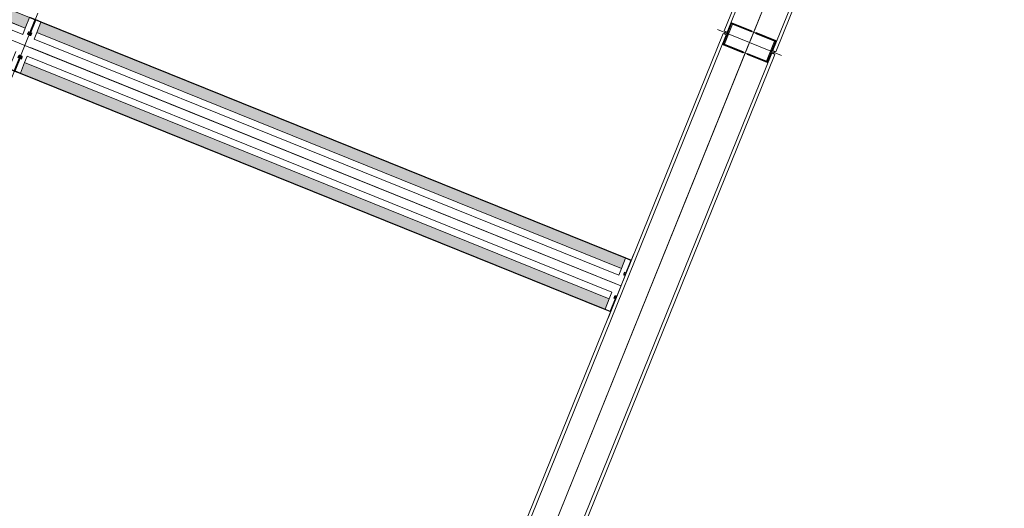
# Model space of a CAD drawing. Header units: millimetres. Extents: x -526411 to -400573, y 47353 to 130199.
# Tile 342 of 543: x -474613 to -472852, y 99310 to 100185. Entities that reach past the tile are written whole.
import ezdxf

# ---------------------------------------------------------------- set-up
doc = ezdxf.new("R2010")
doc.units = ezdxf.units.MM
for name, color, linetype, lineweight in [('01_ALGEMEEN', 7, 'Continuous', 18), ('75_--', 7, 'Continuous', 18), ('HATCH_REACTORS', 7, 'Continuous', 18), ('m-pg-03_AI_dwg', 8, 'Continuous', 18)]:
    doc.layers.add(name, color=color, linetype=linetype, lineweight=lineweight)

# ---------------------------------------------------------------- blocks, each defined once
blk = doc.blocks.new('m-pg-03_AI_dwg_block 2201-641170-3e Verdieping - Percelen telling LI')
at = {"layer": '01_ALGEMEEN', "color": 9, "lineweight": 9}
blk.add_line((-461.114, 688.193), (-395.227, 661.578), dxfattribs=at)
blk = doc.blocks.new('m-pg-03_AI_dwg_block 2202-641171-3e Verdieping - Percelen telling LI')
at = {"layer": '01_ALGEMEEN', "color": 9, "lineweight": 9}
blk.add_line((-461.325, 687.671), (-395.438, 661.057), dxfattribs=at)
blk = doc.blocks.new('m-pg-03_AI_dwg_block 2205-641174-3e Verdieping - Percelen telling LI')
at = {"layer": '01_ALGEMEEN', "color": 9, "lineweight": 9}
blk.add_line((-394.308, 661.208), (-347.211, 642.183), dxfattribs=at)
blk = doc.blocks.new('m-pg-03_AI_dwg_block 2206-641175-3e Verdieping - Percelen telling LI')
at = {"layer": '01_ALGEMEEN', "color": 9, "lineweight": 9}
blk.add_line((-394.519, 660.686), (-347.422, 641.661), dxfattribs=at)
blk = doc.blocks.new('m-pg-03_AI_dwg_block 2207-641176-3e Verdieping - Percelen telling LI')
at = {"layer": '01_ALGEMEEN', "color": 9, "lineweight": 9}
blk.add_line((-348.189, 639.761), (-395.287, 658.786), dxfattribs=at)
blk = doc.blocks.new('m-pg-03_AI_dwg_block 2208-641177-3e Verdieping - Percelen telling LI')
at = {"layer": '01_ALGEMEEN', "color": 9, "lineweight": 9}
blk.add_line((-347.978, 640.283), (-395.076, 659.308), dxfattribs=at)
blk = doc.blocks.new('m-pg-03_AI_dwg_block 2548-641517-3e Verdieping - Percelen telling LI')
at = {"layer": '01_ALGEMEEN', "color": 133}
blk.add_open_spline([(-114.812, 682.912), (-114.812, 682.912), (-476.635, -212.661), (-476.635, -212.661)], degree=3, dxfattribs=at)
blk = doc.blocks.new('m-pg-03_AI_dwg_block 5786-644755-3e Verdieping - Percelen telling LI')
at = {"layer": '75_--', "color": 213, "lineweight": 13}
blk.add_line((-462.062, 687.167), (-395.257, 660.182), dxfattribs=at)
blk = doc.blocks.new('m-pg-03_AI_dwg_block 5788-644757-3e Verdieping - Percelen telling LI')
at = {"layer": '75_--'}
blk.add_hatch(color=10, dxfattribs=at).paths.add_polyline_path([(-395.227, 661.578), (-394.89, 662.414), (-460.776, 689.028), (-461.114, 688.193), (-396.206, 661.974)], flags=0)
at = {"layer": '75_--', "color": 133, "flags": 128}
blk.add_lwpolyline([(-461.114, 688.193), (-460.776, 689.028), (-394.89, 662.414), (-395.227, 661.578)], close=True, dxfattribs=at)
blk = doc.blocks.new('m-pg-03_AI_dwg_block 5789-644758-3e Verdieping - Percelen telling LI')
at = {"layer": '75_--', "color": 9, "lineweight": 9}
blk.add_line((-461.114, 688.193), (-395.227, 661.578), dxfattribs=at)
blk = doc.blocks.new('m-pg-03_AI_dwg_block 5811-644779-3e Verdieping - Percelen telling LI')
at = {"layer": '75_--', "color": 9, "lineweight": 9}
blk.add_line((-396.303, 657.593), (-394.212, 662.771), dxfattribs=at)
blk = doc.blocks.new('m-pg-03_AI_dwg_block 5812-644780-3e Verdieping - Percelen telling LI')
at = {"layer": '75_--', "color": 213, "lineweight": 13}
for p, q in [((-396.084, 658.136), (-395.628, 659.264)), ((-395.769, 659.332), (-395.824, 659.197)), ((-396.56, 658.28), (-396.142, 658.111))]:
    blk.add_line(p, q, dxfattribs=at)
at = {"layer": '75_--', "color": 213, "lineweight": 13, "flags": 128}
for points in [[(-395.628, 659.264), (-395.622, 659.277), (-395.618, 659.292), (-395.618, 659.307), (-395.62, 659.322), (-395.625, 659.336), (-395.633, 659.35), (-395.643, 659.361), (-395.655, 659.37), (-395.668, 659.377), (-395.683, 659.381), (-395.698, 659.382), (-395.713, 659.38), (-395.728, 659.375), (-395.741, 659.368), (-395.752, 659.358), (-395.762, 659.346), (-395.769, 659.332)], [(-396.142, 658.111), (-396.134, 658.109), (-396.125, 658.108), (-396.116, 658.109), (-396.108, 658.112), (-396.1, 658.116), (-396.093, 658.122), (-396.088, 658.129), (-396.084, 658.136)]]:
    blk.add_lwpolyline(points, dxfattribs=at)
blk = doc.blocks.new('m-pg-03_AI_dwg_block 5813-644781-3e Verdieping - Percelen telling LI')
at = {"layer": '75_--', "color": 213, "lineweight": 13}
for p, q in [((-396.125, 658.154), (-395.668, 659.284)), ((-395.727, 659.316), (-395.782, 659.18)), ((-396.543, 658.322), (-396.126, 658.154)), ((-396.126, 658.154), (-396.126, 658.154))]:
    blk.add_line(p, q, dxfattribs=at)
at = {"layer": '75_--', "color": 213, "lineweight": 13, "flags": 128}
for points in [[(-395.668, 659.284), (-395.666, 659.29), (-395.663, 659.296), (-395.663, 659.302), (-395.663, 659.308), (-395.664, 659.314), (-395.667, 659.32), (-395.671, 659.325), (-395.675, 659.329), (-395.68, 659.333), (-395.686, 659.335), (-395.692, 659.336), (-395.698, 659.337), (-395.704, 659.336), (-395.71, 659.333), (-395.716, 659.33), (-395.72, 659.326), (-395.724, 659.321), (-395.727, 659.316)], [(-396.126, 658.154), (-396.125, 658.154), (-396.125, 658.154), (-396.125, 658.154), (-396.125, 658.154)]]:
    blk.add_lwpolyline(points, dxfattribs=at)
blk = doc.blocks.new('m-pg-03_AI_dwg_block 5814-644782-3e Verdieping - Percelen telling LI')
at = {"layer": '75_--', "color": 9, "lineweight": 9}
blk.add_line((-396.543, 658.322), (-396.206, 659.157), dxfattribs=at)
blk = doc.blocks.new('m-pg-03_AI_dwg_block 5815-644783-3e Verdieping - Percelen telling LI')
at = {"layer": '75_--', "color": 9, "lineweight": 9}
blk.add_line((-396.206, 659.157), (-395.995, 659.679), dxfattribs=at)
blk = doc.blocks.new('m-pg-03_AI_dwg_block 5816-644784-3e Verdieping - Percelen telling LI')
at = {"layer": '75_--', "color": 213, "lineweight": 13}
blk.add_line((-395.824, 659.197), (-395.782, 659.18), dxfattribs=at)
blk = doc.blocks.new('m-pg-03_AI_dwg_block 5817-644785-3e Verdieping - Percelen telling LI')
at = {"layer": '75_--', "color": 213, "lineweight": 13}
for p, q in [((-394.873, 662.455), (-394.456, 662.287)), ((-394.431, 662.228), (-394.886, 661.101)), ((-395.035, 661.149), (-394.98, 661.284))]:
    blk.add_line(p, q, dxfattribs=at)
at = {"layer": '75_--', "color": 213, "lineweight": 13, "flags": 128}
for points in [[(-394.456, 662.287), (-394.448, 662.282), (-394.441, 662.277), (-394.436, 662.27), (-394.431, 662.262), (-394.429, 662.254), (-394.428, 662.245), (-394.429, 662.237), (-394.431, 662.228)], [(-394.886, 661.101), (-394.891, 661.086), (-394.899, 661.073), (-394.909, 661.062), (-394.921, 661.053), (-394.934, 661.046), (-394.949, 661.042), (-394.964, 661.041), (-394.979, 661.043), (-394.994, 661.047), (-395.007, 661.055), (-395.019, 661.064), (-395.028, 661.076), (-395.035, 661.09), (-395.039, 661.104), (-395.041, 661.119), (-395.04, 661.134), (-395.035, 661.149)]]:
    blk.add_lwpolyline(points, dxfattribs=at)
blk = doc.blocks.new('m-pg-03_AI_dwg_block 5818-644786-3e Verdieping - Percelen telling LI')
at = {"layer": '75_--', "color": 213, "lineweight": 13}
for p, q in [((-394.89, 662.414), (-394.474, 662.245)), ((-394.473, 662.244), (-394.929, 661.114)), ((-394.993, 661.132), (-394.939, 661.268))]:
    blk.add_line(p, q, dxfattribs=at)
at = {"layer": '75_--', "color": 213, "lineweight": 13, "flags": 128}
for points in [[(-394.473, 662.245), (-394.473, 662.245), (-394.473, 662.245), (-394.473, 662.245), (-394.473, 662.244), (-394.473, 662.244)], [(-394.929, 661.114), (-394.931, 661.108), (-394.934, 661.102), (-394.937, 661.097), (-394.942, 661.093), (-394.947, 661.09), (-394.953, 661.087), (-394.959, 661.086), (-394.965, 661.086), (-394.971, 661.087), (-394.977, 661.089), (-394.983, 661.093), (-394.987, 661.097), (-394.991, 661.102), (-394.994, 661.108), (-394.995, 661.114), (-394.996, 661.12), (-394.995, 661.126), (-394.993, 661.132)]]:
    blk.add_lwpolyline(points, dxfattribs=at)
blk = doc.blocks.new('m-pg-03_AI_dwg_block 5819-644787-3e Verdieping - Percelen telling LI')
at = {"layer": '75_--', "color": 9, "lineweight": 9}
blk.add_line((-394.89, 662.414), (-395.227, 661.578), dxfattribs=at)
blk = doc.blocks.new('m-pg-03_AI_dwg_block 5820-644788-3e Verdieping - Percelen telling LI')
at = {"layer": '75_--', "color": 9, "lineweight": 9}
blk.add_line((-395.227, 661.578), (-395.438, 661.057), dxfattribs=at)
blk = doc.blocks.new('m-pg-03_AI_dwg_block 5821-644789-3e Verdieping - Percelen telling LI')
at = {"layer": '75_--', "color": 213, "lineweight": 13}
blk.add_line((-394.98, 661.284), (-394.939, 661.268), dxfattribs=at)
blk = doc.blocks.new('m-pg-03_AI_dwg_block 5810-644790-3e Verdieping - Percelen telling LI')
for name in ['m-pg-03_AI_dwg_block 5811-644779-3e Verdieping - Percelen telling LI', 'm-pg-03_AI_dwg_block 5819-644787-3e Verdieping - Percelen telling LI', 'm-pg-03_AI_dwg_block 5817-644785-3e Verdieping - Percelen telling LI', 'm-pg-03_AI_dwg_block 5818-644786-3e Verdieping - Percelen telling LI', 'm-pg-03_AI_dwg_block 5820-644788-3e Verdieping - Percelen telling LI', 'm-pg-03_AI_dwg_block 5821-644789-3e Verdieping - Percelen telling LI', 'm-pg-03_AI_dwg_block 5812-644780-3e Verdieping - Percelen telling LI', 'm-pg-03_AI_dwg_block 5813-644781-3e Verdieping - Percelen telling LI', 'm-pg-03_AI_dwg_block 5814-644782-3e Verdieping - Percelen telling LI', 'm-pg-03_AI_dwg_block 5815-644783-3e Verdieping - Percelen telling LI', 'm-pg-03_AI_dwg_block 5816-644784-3e Verdieping - Percelen telling LI']:
    blk.add_blockref(name, (0, 0))
blk = doc.blocks.new('m-pg-03_AI_dwg_block 6111-645080-3e Verdieping - Percelen telling LI')
at = {"layer": '75_--', "color": 213, "lineweight": 13}
blk.add_line((-395.257, 660.182), (-347.241, 640.786), dxfattribs=at)
blk = doc.blocks.new('m-pg-03_AI_dwg_block 6112-645081-3e Verdieping - Percelen telling LI')
at = {"layer": '75_--', "color": 9, "lineweight": 9}
blk.add_line((-394.798, 659.997), (-347.7, 640.972), dxfattribs=at)
blk = doc.blocks.new('m-pg-03_AI_dwg_block 6113-645082-3e Verdieping - Percelen telling LI')
at = {"layer": '75_--'}
blk.add_hatch(color=10, dxfattribs=at).paths.add_polyline_path([(-347.211, 642.183), (-346.873, 643.018), (-393.971, 662.043), (-394.308, 661.208), (-348.189, 642.578)], flags=0)
at = {"layer": '75_--', "color": 133, "flags": 128}
blk.add_lwpolyline([(-394.308, 661.208), (-393.971, 662.043), (-346.873, 643.018), (-347.211, 642.183)], close=True, dxfattribs=at)
blk = doc.blocks.new('m-pg-03_AI_dwg_block 6114-645083-3e Verdieping - Percelen telling LI')
at = {"layer": '75_--', "color": 9, "lineweight": 9}
blk.add_line((-394.308, 661.208), (-347.211, 642.183), dxfattribs=at)
blk = doc.blocks.new('m-pg-03_AI_dwg_block 6115-645084-3e Verdieping - Percelen telling LI')
at = {"layer": '75_--', "color": 9, "lineweight": 9}
blk.add_line((-393.971, 662.043), (-346.873, 643.018), dxfattribs=at)
blk = doc.blocks.new('m-pg-03_AI_dwg_block 6116-645085-3e Verdieping - Percelen telling LI')
at = {"layer": '75_--'}
blk.add_hatch(color=10, dxfattribs=at).paths.add_polyline_path([(-348.526, 638.926), (-348.189, 639.761), (-395.287, 658.786), (-395.624, 657.951)], flags=0)
at = {"layer": '75_--', "color": 133, "flags": 128}
blk.add_lwpolyline([(-348.189, 639.761), (-348.526, 638.926), (-395.624, 657.951), (-395.287, 658.786)], close=True, dxfattribs=at)
blk = doc.blocks.new('m-pg-03_AI_dwg_block 6117-645086-3e Verdieping - Percelen telling LI')
at = {"layer": '75_--', "color": 9, "lineweight": 9}
blk.add_line((-348.189, 639.761), (-395.287, 658.786), dxfattribs=at)
blk = doc.blocks.new('m-pg-03_AI_dwg_block 6118-645087-3e Verdieping - Percelen telling LI')
at = {"layer": '75_--', "color": 9, "lineweight": 9}
blk.add_line((-348.526, 638.926), (-395.624, 657.951), dxfattribs=at)
blk = doc.blocks.new('m-pg-03_AI_dwg_block 6119-645088-3e Verdieping - Percelen telling LI')
at = {"layer": '75_--', "color": 213, "lineweight": 13}
blk.add_line((-393.971, 662.043), (-346.873, 643.018), dxfattribs=at)
blk = doc.blocks.new('m-pg-03_AI_dwg_block 6120-645089-3e Verdieping - Percelen telling LI')
at = {"layer": '75_--', "color": 213, "lineweight": 13}
blk.add_line((-393.954, 662.084), (-346.857, 643.06), dxfattribs=at)
blk = doc.blocks.new('m-pg-03_AI_dwg_block 6121-645090-3e Verdieping - Percelen telling LI')
at = {"layer": '75_--', "color": 213, "lineweight": 13}
blk.add_line((-348.526, 638.926), (-395.624, 657.951), dxfattribs=at)
blk = doc.blocks.new('m-pg-03_AI_dwg_block 6122-645091-3e Verdieping - Percelen telling LI')
at = {"layer": '75_--', "color": 213, "lineweight": 13}
blk.add_line((-348.543, 638.884), (-395.641, 657.909), dxfattribs=at)
blk = doc.blocks.new('m-pg-03_AI_dwg_block 6124-645092-3e Verdieping - Percelen telling LI')
at = {"layer": '75_--', "color": 9, "lineweight": 9}
blk.add_line((-394.211, 662.771), (-396.303, 657.594), dxfattribs=at)
blk = doc.blocks.new('m-pg-03_AI_dwg_block 6125-645093-3e Verdieping - Percelen telling LI')
at = {"layer": '75_--', "color": 213, "lineweight": 13}
for p, q in [((-394.431, 662.228), (-394.886, 661.101)), ((-393.954, 662.084), (-394.372, 662.253)), ((-394.745, 661.032), (-394.691, 661.168))]:
    blk.add_line(p, q, dxfattribs=at)
at = {"layer": '75_--', "color": 213, "lineweight": 13, "flags": 128}
for points in [[(-394.372, 662.253), (-394.38, 662.255), (-394.389, 662.256), (-394.398, 662.255), (-394.406, 662.252), (-394.414, 662.248), (-394.421, 662.243), (-394.426, 662.236), (-394.431, 662.228)], [(-394.886, 661.101), (-394.892, 661.087), (-394.896, 661.072), (-394.897, 661.057), (-394.894, 661.042), (-394.889, 661.028), (-394.881, 661.015), (-394.871, 661.004), (-394.859, 660.994), (-394.846, 660.988), (-394.831, 660.984), (-394.816, 660.983), (-394.801, 660.985), (-394.786, 660.989), (-394.773, 660.997), (-394.762, 661.007), (-394.752, 661.018), (-394.745, 661.032)]]:
    blk.add_lwpolyline(points, dxfattribs=at)
blk = doc.blocks.new('m-pg-03_AI_dwg_block 6126-645094-3e Verdieping - Percelen telling LI')
at = {"layer": '75_--', "color": 213, "lineweight": 13}
for p, q in [((-394.389, 662.21), (-394.846, 661.08)), ((-394.389, 662.21), (-394.389, 662.21)), ((-393.971, 662.043), (-394.388, 662.211)), ((-394.388, 662.211), (-394.388, 662.211)), ((-394.787, 661.049), (-394.732, 661.184))]:
    blk.add_line(p, q, dxfattribs=at)
at = {"layer": '75_--', "color": 213, "lineweight": 13, "flags": 128}
for points in [[(-394.388, 662.211), (-394.389, 662.211), (-394.389, 662.21)], [(-394.846, 661.08), (-394.849, 661.075), (-394.851, 661.069), (-394.852, 661.063), (-394.851, 661.056), (-394.85, 661.05), (-394.847, 661.045), (-394.844, 661.04), (-394.839, 661.035), (-394.834, 661.032), (-394.828, 661.029), (-394.822, 661.028), (-394.816, 661.028), (-394.81, 661.029), (-394.804, 661.031), (-394.798, 661.034), (-394.794, 661.038), (-394.79, 661.043), (-394.787, 661.049)]]:
    blk.add_lwpolyline(points, dxfattribs=at)
blk = doc.blocks.new('m-pg-03_AI_dwg_block 6127-645095-3e Verdieping - Percelen telling LI')
at = {"layer": '75_--', "color": 9, "lineweight": 9}
blk.add_line((-393.971, 662.043), (-394.308, 661.208), dxfattribs=at)
blk = doc.blocks.new('m-pg-03_AI_dwg_block 6128-645096-3e Verdieping - Percelen telling LI')
at = {"layer": '75_--', "color": 9, "lineweight": 9}
blk.add_line((-394.308, 661.208), (-394.519, 660.686), dxfattribs=at)
blk = doc.blocks.new('m-pg-03_AI_dwg_block 6129-645097-3e Verdieping - Percelen telling LI')
at = {"layer": '75_--', "color": 213, "lineweight": 13}
blk.add_line((-394.691, 661.168), (-394.732, 661.184), dxfattribs=at)
blk = doc.blocks.new('m-pg-03_AI_dwg_block 6130-645098-3e Verdieping - Percelen telling LI')
at = {"layer": '75_--', "color": 213, "lineweight": 13}
for p, q in [((-396.083, 658.136), (-395.628, 659.264)), ((-395.479, 659.216), (-395.534, 659.08)), ((-395.641, 657.909), (-396.059, 658.078))]:
    blk.add_line(p, q, dxfattribs=at)
at = {"layer": '75_--', "color": 213, "lineweight": 13, "flags": 128}
for points in [[(-395.628, 659.264), (-395.623, 659.278), (-395.615, 659.291), (-395.605, 659.302), (-395.593, 659.312), (-395.58, 659.318), (-395.565, 659.322), (-395.55, 659.323), (-395.535, 659.322), (-395.52, 659.317), (-395.507, 659.31), (-395.496, 659.3), (-395.486, 659.288), (-395.479, 659.275), (-395.475, 659.26), (-395.473, 659.245), (-395.475, 659.23), (-395.479, 659.216)], [(-396.059, 658.078), (-396.066, 658.082), (-396.073, 658.088), (-396.078, 658.094), (-396.083, 658.102), (-396.085, 658.11), (-396.086, 658.119), (-396.086, 658.128), (-396.083, 658.136)]]:
    blk.add_lwpolyline(points, dxfattribs=at)
blk = doc.blocks.new('m-pg-03_AI_dwg_block 6131-645099-3e Verdieping - Percelen telling LI')
at = {"layer": '75_--', "color": 213, "lineweight": 13}
for p, q in [((-396.041, 658.12), (-395.585, 659.25)), ((-395.521, 659.233), (-395.576, 659.097)), ((-395.624, 657.951), (-396.041, 658.119)), ((-396.041, 658.119), (-396.041, 658.119))]:
    blk.add_line(p, q, dxfattribs=at)
at = {"layer": '75_--', "color": 213, "lineweight": 13, "flags": 128}
for points in [[(-395.585, 659.25), (-395.583, 659.256), (-395.581, 659.262), (-395.577, 659.267), (-395.572, 659.271), (-395.567, 659.275), (-395.561, 659.277), (-395.555, 659.278), (-395.549, 659.278), (-395.543, 659.277), (-395.537, 659.275), (-395.532, 659.272), (-395.527, 659.268), (-395.523, 659.263), (-395.52, 659.257), (-395.519, 659.251), (-395.518, 659.245), (-395.519, 659.238), (-395.521, 659.233)], [(-396.041, 658.12), (-396.041, 658.12), (-396.041, 658.12)]]:
    blk.add_lwpolyline(points, dxfattribs=at)
blk = doc.blocks.new('m-pg-03_AI_dwg_block 6132-645100-3e Verdieping - Percelen telling LI')
at = {"layer": '75_--', "color": 9, "lineweight": 9}
blk.add_line((-395.624, 657.951), (-395.287, 658.786), dxfattribs=at)
blk = doc.blocks.new('m-pg-03_AI_dwg_block 6133-645101-3e Verdieping - Percelen telling LI')
at = {"layer": '75_--', "color": 9, "lineweight": 9}
blk.add_line((-395.287, 658.786), (-395.076, 659.308), dxfattribs=at)
blk = doc.blocks.new('m-pg-03_AI_dwg_block 6134-645102-3e Verdieping - Percelen telling LI')
at = {"layer": '75_--', "color": 213, "lineweight": 13}
blk.add_line((-395.534, 659.08), (-395.576, 659.097), dxfattribs=at)
blk = doc.blocks.new('m-pg-03_AI_dwg_block 6123-645103-3e Verdieping - Percelen telling LI')
for name in ['m-pg-03_AI_dwg_block 6124-645092-3e Verdieping - Percelen telling LI', 'm-pg-03_AI_dwg_block 6125-645093-3e Verdieping - Percelen telling LI', 'm-pg-03_AI_dwg_block 6126-645094-3e Verdieping - Percelen telling LI', 'm-pg-03_AI_dwg_block 6127-645095-3e Verdieping - Percelen telling LI', 'm-pg-03_AI_dwg_block 6129-645097-3e Verdieping - Percelen telling LI', 'm-pg-03_AI_dwg_block 6128-645096-3e Verdieping - Percelen telling LI', 'm-pg-03_AI_dwg_block 6130-645098-3e Verdieping - Percelen telling LI', 'm-pg-03_AI_dwg_block 6131-645099-3e Verdieping - Percelen telling LI', 'm-pg-03_AI_dwg_block 6133-645101-3e Verdieping - Percelen telling LI', 'm-pg-03_AI_dwg_block 6132-645100-3e Verdieping - Percelen telling LI', 'm-pg-03_AI_dwg_block 6134-645102-3e Verdieping - Percelen telling LI']:
    blk.add_blockref(name, (0, 0))
blk = doc.blocks.new('m-pg-03_AI_dwg_block 6136-645104-3e Verdieping - Percelen telling LI')
at = {"layer": '75_--', "color": 9, "lineweight": 9}
blk.add_line((-348.286, 638.198), (-346.195, 643.375), dxfattribs=at)
blk = doc.blocks.new('m-pg-03_AI_dwg_block 6137-645105-3e Verdieping - Percelen telling LI')
at = {"layer": '75_--', "color": 213, "lineweight": 13}
for p, q in [((-348.067, 638.741), (-347.612, 639.868)), ((-347.752, 639.937), (-347.807, 639.801)), ((-348.543, 638.884), (-348.126, 638.716))]:
    blk.add_line(p, q, dxfattribs=at)
at = {"layer": '75_--', "color": 213, "lineweight": 13, "flags": 128}
for points in [[(-347.612, 639.868), (-347.605, 639.882), (-347.602, 639.896), (-347.601, 639.912), (-347.603, 639.927), (-347.608, 639.941), (-347.616, 639.954), (-347.626, 639.965), (-347.638, 639.974), (-347.652, 639.981), (-347.666, 639.985), (-347.682, 639.986), (-347.696, 639.984), (-347.711, 639.979), (-347.724, 639.972), (-347.736, 639.962), (-347.745, 639.95), (-347.752, 639.937)], [(-348.126, 638.716), (-348.117, 638.714), (-348.108, 638.713), (-348.1, 638.714), (-348.091, 638.717), (-348.084, 638.721), (-348.077, 638.726), (-348.071, 638.733), (-348.067, 638.741)]]:
    blk.add_lwpolyline(points, dxfattribs=at)
blk = doc.blocks.new('m-pg-03_AI_dwg_block 6138-645106-3e Verdieping - Percelen telling LI')
at = {"layer": '75_--', "color": 213, "lineweight": 13}
for p, q in [((-348.108, 638.759), (-347.652, 639.888)), ((-347.71, 639.92), (-347.765, 639.784)), ((-348.526, 638.926), (-348.11, 638.758)), ((-348.11, 638.758), (-348.109, 638.758))]:
    blk.add_line(p, q, dxfattribs=at)
at = {"layer": '75_--', "color": 213, "lineweight": 13, "flags": 128}
for points in [[(-347.652, 639.888), (-347.649, 639.894), (-347.647, 639.9), (-347.646, 639.906), (-347.646, 639.912), (-347.648, 639.918), (-347.65, 639.924), (-347.654, 639.929), (-347.658, 639.933), (-347.664, 639.937), (-347.669, 639.939), (-347.675, 639.941), (-347.682, 639.941), (-347.688, 639.94), (-347.694, 639.938), (-347.699, 639.935), (-347.704, 639.931), (-347.708, 639.926), (-347.71, 639.92)], [(-348.109, 638.758), (-348.109, 638.758), (-348.108, 638.758), (-348.108, 638.759)]]:
    blk.add_lwpolyline(points, dxfattribs=at)
blk = doc.blocks.new('m-pg-03_AI_dwg_block 6139-645107-3e Verdieping - Percelen telling LI')
at = {"layer": '75_--', "color": 9, "lineweight": 9}
blk.add_line((-348.526, 638.926), (-348.189, 639.761), dxfattribs=at)
blk = doc.blocks.new('m-pg-03_AI_dwg_block 6140-645108-3e Verdieping - Percelen telling LI')
at = {"layer": '75_--', "color": 9, "lineweight": 9}
blk.add_line((-348.189, 639.761), (-347.978, 640.283), dxfattribs=at)
blk = doc.blocks.new('m-pg-03_AI_dwg_block 6141-645109-3e Verdieping - Percelen telling LI')
at = {"layer": '75_--', "color": 213, "lineweight": 13}
blk.add_line((-347.807, 639.801), (-347.765, 639.784), dxfattribs=at)
blk = doc.blocks.new('m-pg-03_AI_dwg_block 6142-645110-3e Verdieping - Percelen telling LI')
at = {"layer": '75_--', "color": 213, "lineweight": 13}
for p, q in [((-346.414, 642.833), (-346.869, 641.705)), ((-346.857, 643.06), (-346.439, 642.891)), ((-347.018, 641.753), (-346.964, 641.889))]:
    blk.add_line(p, q, dxfattribs=at)
at = {"layer": '75_--', "color": 213, "lineweight": 13, "flags": 128}
for points in [[(-346.439, 642.891), (-346.431, 642.887), (-346.425, 642.881), (-346.419, 642.874), (-346.415, 642.867), (-346.412, 642.858), (-346.411, 642.85), (-346.412, 642.841), (-346.414, 642.833)], [(-346.869, 641.705), (-346.874, 641.691), (-346.882, 641.678), (-346.892, 641.666), (-346.904, 641.657), (-346.918, 641.65), (-346.932, 641.646), (-346.948, 641.645), (-346.963, 641.647), (-346.977, 641.652), (-346.99, 641.659), (-347.002, 641.669), (-347.011, 641.681), (-347.018, 641.694), (-347.023, 641.709), (-347.024, 641.724), (-347.023, 641.739), (-347.018, 641.753)]]:
    blk.add_lwpolyline(points, dxfattribs=at)
blk = doc.blocks.new('m-pg-03_AI_dwg_block 6143-645111-3e Verdieping - Percelen telling LI')
at = {"layer": '75_--', "color": 213, "lineweight": 13}
for p, q in [((-346.456, 642.848), (-346.913, 641.718)), ((-346.873, 643.018), (-346.457, 642.85)), ((-346.456, 642.849), (-346.456, 642.848)), ((-346.977, 641.736), (-346.922, 641.872))]:
    blk.add_line(p, q, dxfattribs=at)
at = {"layer": '75_--', "color": 213, "lineweight": 13, "flags": 128}
for points in [[(-346.457, 642.85), (-346.457, 642.85), (-346.457, 642.849), (-346.456, 642.849), (-346.456, 642.849), (-346.456, 642.849)], [(-346.913, 641.718), (-346.914, 641.712), (-346.917, 641.707), (-346.921, 641.701), (-346.925, 641.697), (-346.93, 641.694), (-346.936, 641.692), (-346.942, 641.69), (-346.949, 641.69), (-346.955, 641.691), (-346.961, 641.694), (-346.966, 641.697), (-346.971, 641.701), (-346.974, 641.706), (-346.977, 641.712), (-346.979, 641.718), (-346.979, 641.724), (-346.979, 641.73), (-346.977, 641.736)]]:
    blk.add_lwpolyline(points, dxfattribs=at)
blk = doc.blocks.new('m-pg-03_AI_dwg_block 6144-645112-3e Verdieping - Percelen telling LI')
at = {"layer": '75_--', "color": 9, "lineweight": 9}
blk.add_line((-346.873, 643.018), (-347.211, 642.183), dxfattribs=at)
blk = doc.blocks.new('m-pg-03_AI_dwg_block 6145-645113-3e Verdieping - Percelen telling LI')
at = {"layer": '75_--', "color": 9, "lineweight": 9}
blk.add_line((-347.211, 642.183), (-347.422, 641.661), dxfattribs=at)
blk = doc.blocks.new('m-pg-03_AI_dwg_block 6146-645114-3e Verdieping - Percelen telling LI')
at = {"layer": '75_--', "color": 213, "lineweight": 13}
blk.add_line((-346.964, 641.889), (-346.922, 641.872), dxfattribs=at)
blk = doc.blocks.new('m-pg-03_AI_dwg_block 6135-645115-3e Verdieping - Percelen telling LI')
for name in ['m-pg-03_AI_dwg_block 6136-645104-3e Verdieping - Percelen telling LI', 'm-pg-03_AI_dwg_block 6144-645112-3e Verdieping - Percelen telling LI', 'm-pg-03_AI_dwg_block 6142-645110-3e Verdieping - Percelen telling LI', 'm-pg-03_AI_dwg_block 6143-645111-3e Verdieping - Percelen telling LI', 'm-pg-03_AI_dwg_block 6145-645113-3e Verdieping - Percelen telling LI', 'm-pg-03_AI_dwg_block 6146-645114-3e Verdieping - Percelen telling LI', 'm-pg-03_AI_dwg_block 6140-645108-3e Verdieping - Percelen telling LI', 'm-pg-03_AI_dwg_block 6137-645105-3e Verdieping - Percelen telling LI', 'm-pg-03_AI_dwg_block 6138-645106-3e Verdieping - Percelen telling LI', 'm-pg-03_AI_dwg_block 6139-645107-3e Verdieping - Percelen telling LI', 'm-pg-03_AI_dwg_block 6141-645109-3e Verdieping - Percelen telling LI']:
    blk.add_blockref(name, (0, 0))
blk = doc.blocks.new('m-pg-03_AI_dwg_block 6147-645116-3e Verdieping - Percelen telling LI')
at = {"layer": '75_--', "color": 213, "lineweight": 13}
blk.add_line((-321.71, 697.98), (-336.889, 660.402), dxfattribs=at)
blk = doc.blocks.new('m-pg-03_AI_dwg_block 6148-645117-3e Verdieping - Percelen telling LI')
at = {"layer": '75_--', "color": 9, "lineweight": 9}
blk.add_line((-321.752, 697.876), (-336.847, 660.507), dxfattribs=at)
blk = doc.blocks.new('m-pg-03_AI_dwg_block 6149-645118-3e Verdieping - Percelen telling LI')
at = {"layer": '75_--', "color": 9, "lineweight": 9}
blk.add_line((-335.01, 659.765), (-319.915, 697.134), dxfattribs=at)
blk = doc.blocks.new('m-pg-03_AI_dwg_block 6150-645119-3e Verdieping - Percelen telling LI')
at = {"layer": '75_--', "color": 9, "lineweight": 9}
blk.add_line((-334.759, 659.664), (-319.664, 697.033), dxfattribs=at)
blk = doc.blocks.new('m-pg-03_AI_dwg_block 6151-645120-3e Verdieping - Percelen telling LI')
at = {"layer": '75_--', "color": 9, "lineweight": 9}
blk.add_line((-323.589, 698.618), (-338.684, 661.249), dxfattribs=at)
blk = doc.blocks.new('m-pg-03_AI_dwg_block 6152-645121-3e Verdieping - Percelen telling LI')
at = {"layer": '75_--', "color": 9, "lineweight": 9}
blk.add_line((-323.84, 698.719), (-338.934, 661.35), dxfattribs=at)
blk = doc.blocks.new('m-pg-03_AI_dwg_block 6165-645133-3e Verdieping - Percelen telling LI')
at = {"layer": '75_--', "color": 9, "lineweight": 9}
blk.add_line((-339.478, 661.448), (-334.3, 659.357), dxfattribs=at)
blk = doc.blocks.new('m-pg-03_AI_dwg_block 6166-645134-3e Verdieping - Percelen telling LI')
at = {"layer": '75_--', "color": 213, "lineweight": 13, "flags": 128}
blk.add_lwpolyline([(-338.872, 661.203), (-338.663, 661.119), (-338.326, 661.954), (-334.777, 660.521), (-335.114, 659.686), (-334.864, 659.584)], dxfattribs=at)
blk = doc.blocks.new('m-pg-03_AI_dwg_block 6167-645135-3e Verdieping - Percelen telling LI')
at = {"layer": '75_--', "color": 9, "lineweight": 9}
blk.add_line((-338.934, 661.35), (-338.684, 661.249), dxfattribs=at)
blk = doc.blocks.new('m-pg-03_AI_dwg_block 6168-645136-3e Verdieping - Percelen telling LI')
at = {"layer": '75_--', "color": 9, "lineweight": 9}
blk.add_line((-335.01, 659.765), (-334.759, 659.664), dxfattribs=at)
blk = doc.blocks.new('m-pg-03_AI_dwg_block 6169-645137-3e Verdieping - Percelen telling LI')
at = {"layer": '75_--', "color": 133, "flags": 128}
blk.add_lwpolyline([(-334.906, 659.601), (-335.198, 659.719), (-335.081, 659.769), (-334.872, 659.685)], close=True, dxfattribs=at)
blk = doc.blocks.new('m-pg-03_AI_dwg_block 6170-645138-3e Verdieping - Percelen telling LI')
at = {"layer": '75_--', "color": 133, "flags": 128}
blk.add_lwpolyline([(-335.198, 659.719), (-334.874, 660.52), (-334.757, 660.57), (-335.081, 659.769)], close=True, dxfattribs=at)
blk = doc.blocks.new('m-pg-03_AI_dwg_block 6171-645139-3e Verdieping - Percelen telling LI')
at = {"layer": '75_--', "color": 133, "flags": 128}
blk.add_lwpolyline([(-334.874, 660.52), (-336.397, 661.135), (-336.363, 661.219), (-334.757, 660.57)], close=True, dxfattribs=at)
blk = doc.blocks.new('m-pg-03_AI_dwg_block 6172-645140-3e Verdieping - Percelen telling LI')
at = {"layer": '75_--', "color": 133, "flags": 128}
blk.add_lwpolyline([(-338.872, 661.203), (-338.58, 661.085), (-338.63, 661.203), (-338.838, 661.287)], close=True, dxfattribs=at)
blk = doc.blocks.new('m-pg-03_AI_dwg_block 6173-645141-3e Verdieping - Percelen telling LI')
at = {"layer": '75_--', "color": 133, "flags": 128}
blk.add_lwpolyline([(-338.58, 661.085), (-338.256, 661.887), (-338.306, 662.004), (-338.63, 661.203)], close=True, dxfattribs=at)
blk = doc.blocks.new('m-pg-03_AI_dwg_block 6174-645142-3e Verdieping - Percelen telling LI')
at = {"layer": '75_--', "color": 133, "flags": 128}
blk.add_lwpolyline([(-338.256, 661.887), (-336.734, 661.272), (-336.7, 661.355), (-338.306, 662.004)], close=True, dxfattribs=at)
blk = doc.blocks.new('m-pg-03_AI_dwg_block 6164-645143-3e Verdieping - Percelen telling LI')
for name in ['m-pg-03_AI_dwg_block 6166-645134-3e Verdieping - Percelen telling LI', 'm-pg-03_AI_dwg_block 6173-645141-3e Verdieping - Percelen telling LI', 'm-pg-03_AI_dwg_block 6174-645142-3e Verdieping - Percelen telling LI', 'm-pg-03_AI_dwg_block 6165-645133-3e Verdieping - Percelen telling LI', 'm-pg-03_AI_dwg_block 6167-645135-3e Verdieping - Percelen telling LI', 'm-pg-03_AI_dwg_block 6172-645140-3e Verdieping - Percelen telling LI', 'm-pg-03_AI_dwg_block 6171-645139-3e Verdieping - Percelen telling LI', 'm-pg-03_AI_dwg_block 6170-645138-3e Verdieping - Percelen telling LI', 'm-pg-03_AI_dwg_block 6169-645137-3e Verdieping - Percelen telling LI', 'm-pg-03_AI_dwg_block 6168-645136-3e Verdieping - Percelen telling LI']:
    blk.add_blockref(name, (0, 0))
blk = doc.blocks.new('m-pg-03_AI_dwg_block 7497-646466-3e Verdieping - Percelen telling LI')
at = {"layer": '75_--', "color": 213, "lineweight": 13}
blk.add_line((-336.889, 660.402), (-353.421, 619.484), dxfattribs=at)
blk = doc.blocks.new('m-pg-03_AI_dwg_block 7498-646467-3e Verdieping - Percelen telling LI')
at = {"layer": '75_--', "color": 9, "lineweight": 9}
blk.add_line((-336.931, 660.298), (-353.379, 619.589), dxfattribs=at)
blk = doc.blocks.new('m-pg-03_AI_dwg_block 7499-646468-3e Verdieping - Percelen telling LI')
at = {"layer": '75_--', "color": 9, "lineweight": 9}
blk.add_line((-351.542, 618.847), (-335.094, 659.556), dxfattribs=at)
blk = doc.blocks.new('m-pg-03_AI_dwg_block 7500-646469-3e Verdieping - Percelen telling LI')
at = {"layer": '75_--', "color": 9, "lineweight": 9}
blk.add_line((-351.291, 618.745), (-334.843, 659.454), dxfattribs=at)
blk = doc.blocks.new('m-pg-03_AI_dwg_block 7501-646470-3e Verdieping - Percelen telling LI')
at = {"layer": '75_--', "color": 9, "lineweight": 9}
blk.add_line((-338.768, 661.04), (-355.216, 620.331), dxfattribs=at)
blk = doc.blocks.new('m-pg-03_AI_dwg_block 7502-646471-3e Verdieping - Percelen telling LI')
at = {"layer": '75_--', "color": 9, "lineweight": 9}
blk.add_line((-339.019, 661.141), (-355.467, 620.432), dxfattribs=at)
blk = doc.blocks.new('m-pg-03_AI_dwg_block 7504-646472-3e Verdieping - Percelen telling LI')
at = {"layer": '75_--', "color": 9, "lineweight": 9}
blk.add_line((-334.3, 659.356), (-339.478, 661.448), dxfattribs=at)
blk = doc.blocks.new('m-pg-03_AI_dwg_block 7505-646473-3e Verdieping - Percelen telling LI')
at = {"layer": '75_--', "color": 213, "lineweight": 13, "flags": 128}
blk.add_lwpolyline([(-334.906, 659.601), (-335.114, 659.685), (-335.452, 658.85), (-339.001, 660.284), (-338.663, 661.119), (-338.914, 661.221)], dxfattribs=at)
blk = doc.blocks.new('m-pg-03_AI_dwg_block 7506-646474-3e Verdieping - Percelen telling LI')
at = {"layer": '75_--', "color": 9, "lineweight": 9}
blk.add_line((-334.843, 659.454), (-335.094, 659.556), dxfattribs=at)
blk = doc.blocks.new('m-pg-03_AI_dwg_block 7507-646475-3e Verdieping - Percelen telling LI')
at = {"layer": '75_--', "color": 9, "lineweight": 9}
blk.add_line((-338.768, 661.04), (-339.019, 661.141), dxfattribs=at)
blk = doc.blocks.new('m-pg-03_AI_dwg_block 7508-646476-3e Verdieping - Percelen telling LI')
at = {"layer": '75_--', "color": 133, "flags": 128}
blk.add_lwpolyline([(-338.872, 661.204), (-338.58, 661.086), (-338.697, 661.036), (-338.906, 661.12)], close=True, dxfattribs=at)
blk = doc.blocks.new('m-pg-03_AI_dwg_block 7509-646477-3e Verdieping - Percelen telling LI')
at = {"layer": '75_--', "color": 133, "flags": 128}
blk.add_lwpolyline([(-338.58, 661.086), (-338.903, 660.285), (-339.021, 660.235), (-338.697, 661.036)], close=True, dxfattribs=at)
blk = doc.blocks.new('m-pg-03_AI_dwg_block 7510-646478-3e Verdieping - Percelen telling LI')
at = {"layer": '75_--', "color": 133, "flags": 128}
blk.add_lwpolyline([(-338.903, 660.285), (-337.381, 659.669), (-337.415, 659.586), (-339.021, 660.235)], close=True, dxfattribs=at)
blk = doc.blocks.new('m-pg-03_AI_dwg_block 7511-646479-3e Verdieping - Percelen telling LI')
at = {"layer": '75_--', "color": 133, "flags": 128}
blk.add_lwpolyline([(-334.906, 659.601), (-335.198, 659.719), (-335.148, 659.602), (-334.939, 659.517)], close=True, dxfattribs=at)
blk = doc.blocks.new('m-pg-03_AI_dwg_block 7512-646480-3e Verdieping - Percelen telling LI')
at = {"layer": '75_--', "color": 133, "flags": 128}
blk.add_lwpolyline([(-335.198, 659.719), (-335.522, 658.918), (-335.472, 658.801), (-335.148, 659.602)], close=True, dxfattribs=at)
blk = doc.blocks.new('m-pg-03_AI_dwg_block 7513-646481-3e Verdieping - Percelen telling LI')
at = {"layer": '75_--', "color": 133, "flags": 128}
blk.add_lwpolyline([(-335.522, 658.918), (-337.044, 659.533), (-337.078, 659.45), (-335.472, 658.801)], close=True, dxfattribs=at)
blk = doc.blocks.new('m-pg-03_AI_dwg_block 7503-646482-3e Verdieping - Percelen telling LI')
for name in ['m-pg-03_AI_dwg_block 7504-646472-3e Verdieping - Percelen telling LI', 'm-pg-03_AI_dwg_block 7509-646477-3e Verdieping - Percelen telling LI', 'm-pg-03_AI_dwg_block 7507-646475-3e Verdieping - Percelen telling LI', 'm-pg-03_AI_dwg_block 7505-646473-3e Verdieping - Percelen telling LI', 'm-pg-03_AI_dwg_block 7508-646476-3e Verdieping - Percelen telling LI', 'm-pg-03_AI_dwg_block 7510-646478-3e Verdieping - Percelen telling LI', 'm-pg-03_AI_dwg_block 7513-646481-3e Verdieping - Percelen telling LI', 'm-pg-03_AI_dwg_block 7512-646480-3e Verdieping - Percelen telling LI', 'm-pg-03_AI_dwg_block 7511-646479-3e Verdieping - Percelen telling LI', 'm-pg-03_AI_dwg_block 7506-646474-3e Verdieping - Percelen telling LI']:
    blk.add_blockref(name, (0, 0))
blk = doc.blocks.new('m-pg-03_AI_dwg_block 7533-646502-3e Verdieping - Percelen telling LI')
at = {"layer": 'HATCH_REACTORS', "color": 133, "flags": 128}
blk.add_lwpolyline([(-461.114, 688.193), (-460.777, 689.028), (-394.89, 662.414), (-395.227, 661.578)], close=True, dxfattribs=at)
blk = doc.blocks.new('m-pg-03_AI_dwg_block 7535-646504-3e Verdieping - Percelen telling LI')
at = {"layer": 'HATCH_REACTORS', "color": 133, "flags": 128}
blk.add_lwpolyline([(-394.308, 661.208), (-393.971, 662.043), (-346.873, 643.018), (-347.211, 642.183)], close=True, dxfattribs=at)
blk = doc.blocks.new('m-pg-03_AI_dwg_block 7536-646505-3e Verdieping - Percelen telling LI')
at = {"layer": 'HATCH_REACTORS', "color": 133, "flags": 128}
blk.add_lwpolyline([(-348.189, 639.761), (-348.526, 638.926), (-395.624, 657.951), (-395.287, 658.786)], close=True, dxfattribs=at)
blk = doc.blocks.new('m-pg-03_AI_dwg-638970-3e Verdieping - Percelen telling LI')
for name in ['m-pg-03_AI_dwg_block 2548-641517-3e Verdieping - Percelen telling LI', 'm-pg-03_AI_dwg_block 6152-645121-3e Verdieping - Percelen telling LI', 'm-pg-03_AI_dwg_block 6151-645120-3e Verdieping - Percelen telling LI', 'm-pg-03_AI_dwg_block 6147-645116-3e Verdieping - Percelen telling LI', 'm-pg-03_AI_dwg_block 6148-645117-3e Verdieping - Percelen telling LI', 'm-pg-03_AI_dwg_block 6149-645118-3e Verdieping - Percelen telling LI', 'm-pg-03_AI_dwg_block 6150-645119-3e Verdieping - Percelen telling LI', 'm-pg-03_AI_dwg_block 5788-644757-3e Verdieping - Percelen telling LI', 'm-pg-03_AI_dwg_block 7533-646502-3e Verdieping - Percelen telling LI', 'm-pg-03_AI_dwg_block 2201-641170-3e Verdieping - Percelen telling LI', 'm-pg-03_AI_dwg_block 5789-644758-3e Verdieping - Percelen telling LI', 'm-pg-03_AI_dwg_block 5786-644755-3e Verdieping - Percelen telling LI', 'm-pg-03_AI_dwg_block 2202-641171-3e Verdieping - Percelen telling LI', 'm-pg-03_AI_dwg_block 5810-644790-3e Verdieping - Percelen telling LI', 'm-pg-03_AI_dwg_block 6123-645103-3e Verdieping - Percelen telling LI', 'm-pg-03_AI_dwg_block 6113-645082-3e Verdieping - Percelen telling LI', 'm-pg-03_AI_dwg_block 7535-646504-3e Verdieping - Percelen telling LI', 'm-pg-03_AI_dwg_block 6115-645084-3e Verdieping - Percelen telling LI', 'm-pg-03_AI_dwg_block 6119-645088-3e Verdieping - Percelen telling LI', 'm-pg-03_AI_dwg_block 6120-645089-3e Verdieping - Percelen telling LI', 'm-pg-03_AI_dwg_block 6164-645143-3e Verdieping - Percelen telling LI', 'm-pg-03_AI_dwg_block 2205-641174-3e Verdieping - Percelen telling LI', 'm-pg-03_AI_dwg_block 6114-645083-3e Verdieping - Percelen telling LI', 'm-pg-03_AI_dwg_block 7502-646471-3e Verdieping - Percelen telling LI', 'm-pg-03_AI_dwg_block 7501-646470-3e Verdieping - Percelen telling LI', 'm-pg-03_AI_dwg_block 7503-646482-3e Verdieping - Percelen telling LI', 'm-pg-03_AI_dwg_block 6111-645080-3e Verdieping - Percelen telling LI', 'm-pg-03_AI_dwg_block 6112-645081-3e Verdieping - Percelen telling LI', 'm-pg-03_AI_dwg_block 2206-641175-3e Verdieping - Percelen telling LI', 'm-pg-03_AI_dwg_block 7497-646466-3e Verdieping - Percelen telling LI', 'm-pg-03_AI_dwg_block 7498-646467-3e Verdieping - Percelen telling LI', 'm-pg-03_AI_dwg_block 2208-641177-3e Verdieping - Percelen telling LI', 'm-pg-03_AI_dwg_block 7499-646468-3e Verdieping - Percelen telling LI', 'm-pg-03_AI_dwg_block 7500-646469-3e Verdieping - Percelen telling LI', 'm-pg-03_AI_dwg_block 6116-645085-3e Verdieping - Percelen telling LI', 'm-pg-03_AI_dwg_block 7536-646505-3e Verdieping - Percelen telling LI', 'm-pg-03_AI_dwg_block 2207-641176-3e Verdieping - Percelen telling LI', 'm-pg-03_AI_dwg_block 6117-645086-3e Verdieping - Percelen telling LI', 'm-pg-03_AI_dwg_block 6122-645091-3e Verdieping - Percelen telling LI', 'm-pg-03_AI_dwg_block 6118-645087-3e Verdieping - Percelen telling LI', 'm-pg-03_AI_dwg_block 6121-645090-3e Verdieping - Percelen telling LI', 'm-pg-03_AI_dwg_block 6135-645115-3e Verdieping - Percelen telling LI']:
    blk.add_blockref(name, (0, 0))

msp = doc.modelspace()

# ---------------------------------------------------------------- block references
at = {"layer": 'm-pg-03_AI_dwg', "color": 133, "xscale": 22.2068924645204, "yscale": 22.2068924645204, "zscale": 22.2068924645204}
msp.add_blockref('m-pg-03_AI_dwg-638970-3e Verdieping - Percelen telling LI', (-465826.5, 85478), dxfattribs=at)

doc.saveas('drawing.dxf')
